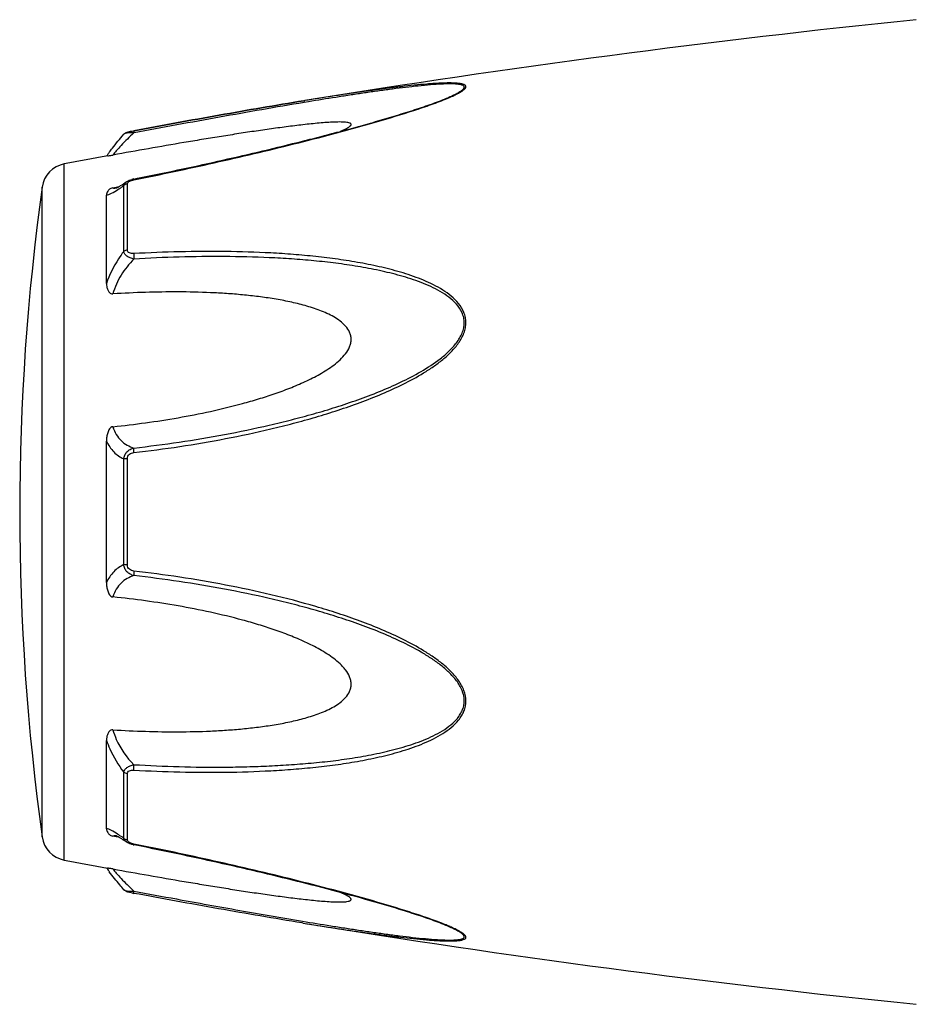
# Model space of a CAD drawing. Header units: millimetres. Extents: x 60394 to 199354, y 20895 to 166073.
# Tile 442 of 565: x 182488 to 182530, y 21633 to 21679. Entities that reach past the tile are written whole.
import ezdxf

# ---------------------------------------------------------------- set-up
doc = ezdxf.new("R2010")
doc.units = ezdxf.units.MM

msp = doc.modelspace()

# ---------------------------------------------------------------- linework, layer by layer
at = {"color": 0, "linetype": 'Continuous'}
for p, q in [((182501.323, 21675.516), (182501.294, 21675.511)), ((182501.294, 21675.511), (182501.323, 21675.516)), ((182501.517, 21675.465), (182501.307, 21675.43)), ((182501.342, 21675.519), (182501.323, 21675.516)), ((182508.052, 21675.629), (182508.055, 21675.63)), ((182492.76, 21673.922), (182492.76, 21673.922)), ((182493.22, 21674.09), (182493.236, 21674.093)), ((182493.256, 21673.992), (182493.238, 21673.989)), ((182489.938, 21639.507), (182489.938, 21672.516)), ((182492.873, 21671.662), (182492.88, 21671.667)), ((182492.88, 21671.667), (182492.881, 21671.668)), ((182492.932, 21668.434), (182492.932, 21671.576)), ((182493.232, 21671.802), (182493.408, 21671.837)), ((182488.889, 21640.606), (182488.889, 21671.417)), ((182492.246, 21671.386), (182492.396, 21671.414)), ((182492.396, 21671.414), (182492.525, 21671.439)), ((182492.407, 21671.379), (182492.407, 21671.379)), ((182492.754, 21668.363), (182492.754, 21671.486)), ((182491.938, 21666.852), (182491.938, 21671.036)), ((182491.938, 21652.664), (182491.938, 21659.376)), ((182492.754, 21653.515), (182492.754, 21658.527)), ((182492.932, 21653.501), (182492.932, 21658.541)), ((182491.938, 21640.996), (182491.938, 21645.184)), ((182492.754, 21640.547), (182492.754, 21643.674)), ((182492.932, 21640.457), (182492.932, 21643.603)), ((182492.401, 21640.616), (182492.246, 21640.645)), ((182492.528, 21640.592), (182492.401, 21640.616)), ((182492.408, 21640.653), (182492.408, 21640.653)), ((182492.881, 21640.365), (182492.873, 21640.371)), ((182492.882, 21640.365), (182492.881, 21640.365)), ((182493.423, 21640.192), (182493.232, 21640.23)), ((182501.266, 21636.517), (182501.218, 21636.524)), ((182508.031, 21636.41), (182508.029, 21636.41))]:
    msp.add_line(p, q, dxfattribs=at)
for centre, radius, start, end in [((182581.412, 21181.972), 500, 95.86353, 99.2151), ((182503.619, 21686.362), 11.634, 291.7214, 292.5819), ((182504.594, 21684.01), 9.088, 292.5987, 293.6391), ((182499.146, 21667.827), 8.803, 144.3884, 144.9605), ((182500.201, 21667.072), 10.1, 143.5801, 144.3916), ((182490.177, 21671.238), 1.3, 100.5629, 172.094), ((182581.412, 21181.972), 499, 100.32224, 100.56288), ((182493.509, 21670.407), 1.423, 101.209, 104.7713), ((182599.825, 21656.012), 112, 172.09404, 187.90596), ((182492.3, 21671.932), 0.564, 280.0673, 280.9293), ((182489.152, 21676.451), 6.132, 302.8759, 303.8307), ((182488.899, 21635.177), 6.609, 55.991, 57.3511), ((182490.177, 21640.785), 1.3, 187.906, 259.4371), ((182487.107, 21632.532), 9.805, 54.8309, 55.9509), ((182493.017, 21640.457), 0.085, 180.0437, 189.0843), ((182493.53, 21641.728), 1.527, 257.9795, 258.733), ((182581.412, 22130.051), 499, 259.43712, 259.67709), ((182498.832, 21643.967), 8.414, 214.9878, 215.2793), ((182500.113, 21644.88), 9.986, 215.3091, 216.3792), ((182494.711, 21645.923), 8.129, 259.0591, 259.5501), ((182581.412, 22130.051), 500, 260.77609, 264.13647), ((182503.558, 21625.526), 11.789, 67.6569, 68.2206), ((182504.518, 21627.847), 9.277, 66.4168, 67.6933)]:
    msp.add_arc(centre, radius, start, end, dxfattribs=at)
for points, knots in [([(182508.238, 21675.685), (182508.316, 21675.719), (182508.463, 21675.786), (182508.664, 21675.89), (182508.806, 21675.977), (182508.896, 21676.047), (182508.95, 21676.101), (182508.988, 21676.165), (182508.969, 21676.223), (182508.935, 21676.255), (182508.886, 21676.281), (182508.823, 21676.302), (182508.747, 21676.32), (182508.624, 21676.339), (182508.448, 21676.352), (182508.217, 21676.357), (182507.964, 21676.353), (182507.696, 21676.342), (182507.415, 21676.325), (182507.025, 21676.295), (182506.522, 21676.248), (182505.905, 21676.18), (182505.274, 21676.102), (182504.633, 21676.017), (182503.985, 21675.926), (182503.33, 21675.83), (182502.448, 21675.696), (182501.785, 21675.591), (182501.342, 21675.519)], [0, 0, 0, 0, 0.02948, 0.055907, 0.078214, 0.087353, 0.094931, 0.105555, 0.109954, 0.115017, 0.121315, 0.129009, 0.138057, 0.148338, 0.172058, 0.199047, 0.228459, 0.259634, 0.292171, 0.325754, 0.395293, 0.467136, 0.540634, 0.615369, 0.691049, 0.767475, 0.844512, 1, 1, 1, 1]), ([(182508.055, 21675.63), (182508.135, 21675.664), (182508.29, 21675.731), (182508.504, 21675.834), (182508.662, 21675.921), (182508.767, 21675.991), (182508.828, 21676.038), (182508.872, 21676.084), (182508.899, 21676.127), (182508.904, 21676.171), (182508.883, 21676.208), (182508.844, 21676.236), (182508.79, 21676.259), (182508.721, 21676.278), (182508.607, 21676.298), (182508.439, 21676.311), (182508.216, 21676.315), (182507.971, 21676.31), (182507.615, 21676.292), (182507.146, 21676.256), (182506.564, 21676.197), (182505.962, 21676.127), (182505.347, 21676.048), (182504.722, 21675.962), (182504.09, 21675.87), (182503.453, 21675.774), (182502.594, 21675.64), (182501.949, 21675.536), (182501.517, 21675.465)], [0, 0, 0, 0, 0.03089, 0.059177, 0.083881, 0.094457, 0.103528, 0.11093, 0.116684, 0.121223, 0.125685, 0.131127, 0.137993, 0.146338, 0.156051, 0.17896, 0.205464, 0.234539, 0.265468, 0.331155, 0.400252, 0.471609, 0.544574, 0.618731, 0.693793, 0.769568, 0.845928, 1, 1, 1, 1]), ([(182493.236, 21674.093), (182494.585, 21674.342), (182497.268, 21674.831), (182499.956, 21675.294), (182501.294, 21675.511)], [0, 0, 0, 0, 0.502936, 1, 1, 1, 1]), ([(182493.238, 21671.765), (182494.511, 21672.019), (182496.416, 21672.421), (182498.942, 21673.003), (182500.822, 21673.459), (182502.377, 21673.856), (182503.608, 21674.189), (182504.812, 21674.527), (182505.99, 21674.878), (182507.123, 21675.253), (182507.665, 21675.45), (182507.924, 21675.554)], [0, 0, 0, 0, 0.256646, 0.384673, 0.512244, 0.638988, 0.701822, 0.764153, 0.886175, 0.944757, 1, 1, 1, 1]), ([(182501.294, 21675.511), (182499.956, 21675.294), (182497.269, 21674.831), (182494.586, 21674.342), (182493.238, 21674.093)], [0, 0, 0, 0, 0.496975, 1, 1, 1, 1]), ([(182501.307, 21675.43), (182499.97, 21675.207), (182497.285, 21674.736), (182494.604, 21674.243), (182493.256, 21673.992)], [0, 0, 0, 0, 0.497132, 1, 1, 1, 1]), ([(182493.408, 21671.837), (182494.682, 21672.092), (182496.587, 21672.494), (182499.114, 21673.077), (182500.684, 21673.457), (182501.932, 21673.771), (182502.859, 21674.014), (182503.779, 21674.263), (182504.688, 21674.518), (182505.58, 21674.781), (182506.449, 21675.051), (182507.273, 21675.328), (182507.804, 21675.525), (182508.055, 21675.63)], [0, 0, 0, 0, 0.25737, 0.385747, 0.513657, 0.577329, 0.64069, 0.703648, 0.766063, 0.827658, 0.887975, 0.946116, 1, 1, 1, 1]), ([(182503.038, 21674.063), (182503.087, 21674.084), (182503.18, 21674.125), (182503.309, 21674.187), (182503.415, 21674.249), (182503.485, 21674.3), (182503.522, 21674.341), (182503.537, 21674.368), (182503.54, 21674.395), (182503.529, 21674.419), (182503.506, 21674.438), (182503.46, 21674.461), (182503.38, 21674.481), (182503.266, 21674.496), (182503.079, 21674.507), (182502.814, 21674.504), (182502.474, 21674.488), (182502.112, 21674.461), (182501.737, 21674.426), (182501.351, 21674.385), (182500.959, 21674.339), (182500.561, 21674.289), (182500.159, 21674.236), (182499.618, 21674.162), (182498.935, 21674.063), (182498.111, 21673.937), (182497.282, 21673.806), (182496.448, 21673.67), (182495.331, 21673.483), (182493.93, 21673.24), (182492.808, 21673.04), (182492.246, 21672.939)], [0, 0, 0, 0, 0.013224, 0.025246, 0.035584, 0.043707, 0.046793, 0.049242, 0.051265, 0.053246, 0.055591, 0.058505, 0.066098, 0.075763, 0.087038, 0.112872, 0.141444, 0.171707, 0.203125, 0.235343, 0.268137, 0.301392, 0.33501, 0.368911, 0.437385, 0.506544, 0.576211, 0.646269, 0.71663, 0.85801, 1, 1, 1, 1]), ([(182492.074, 21673.068), (182492.122, 21673.133), (182492.341, 21673.425), (182492.573, 21673.707), (182492.76, 21673.921)], [0, 0, 0, 0, 0.221481, 1, 1, 1, 1]), ([(182493.238, 21673.989), (182493.029, 21673.797), (182492.745, 21673.517), (182492.422, 21673.159), (182492.297, 21673.006), (182492.246, 21672.939)], [0, 0, 0, 0, 0.588807, 0.825815, 1, 1, 1, 1]), ([(182492.76, 21673.921), (182492.789, 21673.955), (182492.856, 21674.003), (182492.971, 21674.039), (182493.09, 21674.065), (182493.174, 21674.082), (182493.22, 21674.09)], [0, 0, 0, 0, 0.265729, 0.479644, 0.722816, 1, 1, 1, 1]), ([(182493.238, 21673.989), (182493.183, 21673.991), (182493.079, 21673.991), (182492.938, 21673.982), (182492.841, 21673.964), (182492.785, 21673.942), (182492.766, 21673.929), (182492.76, 21673.921)], [0, 0, 0, 0, 0.33971, 0.636245, 0.862204, 0.94183, 1, 1, 1, 1]), ([(182493.236, 21674.093), (182493.233, 21674.093), (182493.232, 21674.08), (182493.232, 21674.062), (182493.234, 21674.028), (182493.237, 21674.003), (182493.238, 21673.989)], [0, 0, 0, 0, 0.078563, 0.274425, 0.586251, 1, 1, 1, 1]), ([(182492, 21672.896), (182492.012, 21672.898), (182492.094, 21672.913), (182492.176, 21672.926), (182492.246, 21672.939)], [0, 0, 0, 0, 0.14802, 1, 1, 1, 1]), ([(182492.539, 21671.447), (182492.563, 21671.461), (182492.677, 21671.529), (182492.787, 21671.603), (182492.873, 21671.662)], [0, 0, 0, 0, 0.212027, 1, 1, 1, 1]), ([(182492.754, 21671.486), (182492.76, 21671.521), (182492.791, 21671.592), (182492.847, 21671.644), (182492.88, 21671.667)], [0, 0, 0, 0, 0.468978, 1, 1, 1, 1]), ([(182492.932, 21671.576), (182492.915, 21671.573), (182492.85, 21671.558), (182492.788, 21671.522), (182492.754, 21671.486)], [0, 0, 0, 0, 0.258764, 1, 1, 1, 1]), ([(182492.881, 21671.668), (182492.892, 21671.675), (182492.936, 21671.704), (182492.984, 21671.727), (182493.021, 21671.742)], [0, 0, 0, 0, 0.247211, 1, 1, 1, 1]), ([(182492.932, 21671.576), (182492.932, 21671.581), (182492.935, 21671.606), (182492.948, 21671.629), (182492.96, 21671.643)], [0, 0, 0, 0, 0.225175, 1, 1, 1, 1]), ([(182492.96, 21671.643), (182492.965, 21671.648), (182492.985, 21671.669), (182493.009, 21671.685), (182493.029, 21671.695)], [0, 0, 0, 0, 0.225244, 1, 1, 1, 1]), ([(182493.029, 21671.695), (182493.034, 21671.698), (182493.056, 21671.71), (182493.08, 21671.72), (182493.097, 21671.726)], [0, 0, 0, 0, 0.241505, 1, 1, 1, 1]), ([(182493.097, 21671.726), (182493.109, 21671.731), (182493.155, 21671.746), (182493.202, 21671.758), (182493.238, 21671.765)], [0, 0, 0, 0, 0.246414, 1, 1, 1, 1]), ([(182493.238, 21671.765), (182493.237, 21671.77), (182493.235, 21671.779), (182493.233, 21671.792), (182493.233, 21671.798), (182493.231, 21671.802), (182493.232, 21671.802)], [0, 0, 0, 0, 0.428218, 0.741394, 0.932956, 1, 1, 1, 1]), ([(182492.246, 21671.386), (182492.214, 21671.38), (182492.156, 21671.362), (182492.068, 21671.309), (182491.995, 21671.232), (182491.948, 21671.133), (182491.938, 21671.067), (182491.938, 21671.036)], [0, 0, 0, 0, 0.19482, 0.35748, 0.608365, 0.813655, 1, 1, 1, 1]), ([(182491.938, 21671.036), (182491.976, 21671.043), (182492.058, 21671.068), (182492.242, 21671.151), (182492.383, 21671.237), (182492.481, 21671.301)], [0, 0, 0, 0, 0.189472, 0.420855, 1, 1, 1, 1]), ([(182492.246, 21671.386), (182492.256, 21671.381), (182492.305, 21671.365), (182492.359, 21671.37), (182492.398, 21671.377)], [0, 0, 0, 0, 0.213215, 1, 1, 1, 1]), ([(182492.403, 21671.378), (182492.4, 21671.377), (182492.398, 21671.376), (182492.393, 21671.376), (182492.401, 21671.378), (182492.406, 21671.38), (182492.425, 21671.388), (182492.446, 21671.398), (182492.474, 21671.411), (182492.505, 21671.428), (182492.527, 21671.44), (182492.539, 21671.447)], [0, 0, 0, 0, 0.050729, 0.053439, 0.064665, 0.125059, 0.230112, 0.374221, 0.553235, 0.763061, 1, 1, 1, 1]), ([(182492.566, 21671.357), (182492.582, 21671.367), (182492.645, 21671.41), (182492.707, 21671.453), (182492.754, 21671.486)], [0, 0, 0, 0, 0.242177, 1, 1, 1, 1]), ([(182492.754, 21668.363), (182492.668, 21668.25), (182492.339, 21667.781), (182492.08, 21667.26), (182491.938, 21666.852)], [0, 0, 0, 0, 0.246978, 1, 1, 1, 1]), ([(182492.932, 21668.434), (182492.915, 21668.432), (182492.852, 21668.42), (182492.79, 21668.393), (182492.754, 21668.363)], [0, 0, 0, 0, 0.266982, 1, 1, 1, 1]), ([(182493.239, 21668.008), (182493.179, 21668.021), (182493.064, 21668.055), (182492.914, 21668.132), (182492.801, 21668.233), (182492.761, 21668.321), (182492.754, 21668.363)], [0, 0, 0, 0, 0.291894, 0.562609, 0.798475, 1, 1, 1, 1]), ([(182493.238, 21668.265), (182493.201, 21668.263), (182493.128, 21668.264), (182493.027, 21668.287), (182492.948, 21668.346), (182492.932, 21668.407), (182492.932, 21668.434)], [0, 0, 0, 0, 0.287056, 0.554503, 0.787456, 1, 1, 1, 1]), ([(182493.239, 21658.829), (182493.964, 21658.913), (182495.415, 21659.105), (182497.581, 21659.474), (182499.374, 21659.861), (182500.8, 21660.215), (182501.865, 21660.507), (182502.921, 21660.834), (182503.966, 21661.198), (182504.998, 21661.603), (182506.008, 21662.062), (182506.821, 21662.502), (182507.441, 21662.904), (182507.884, 21663.234), (182508.292, 21663.601), (182508.643, 21664.015), (182508.865, 21664.405), (182508.963, 21664.739), (182508.987, 21664.993), (182508.961, 21665.242), (182508.865, 21665.557), (182508.647, 21665.91), (182508.292, 21666.257), (182507.883, 21666.546), (182507.44, 21666.791), (182506.817, 21667.074), (182506.002, 21667.359), (182504.993, 21667.625), (182503.962, 21667.835), (182502.916, 21668.001), (182501.86, 21668.13), (182500.797, 21668.228), (182499.368, 21668.322), (182497.572, 21668.375), (182495.407, 21668.363), (182493.962, 21668.305), (182493.238, 21668.265)], [0, 0, 0, 0, 0.063635, 0.127396, 0.191296, 0.223303, 0.255348, 0.287434, 0.319562, 0.351727, 0.383919, 0.416107, 0.432182, 0.448215, 0.464156, 0.479907, 0.495291, 0.502793, 0.510127, 0.517331, 0.52445, 0.538608, 0.552922, 0.567437, 0.582127, 0.596956, 0.626929, 0.657232, 0.687777, 0.718508, 0.74939, 0.780398, 0.811517, 0.874045, 0.936883, 1, 1, 1, 1]), ([(182493.239, 21668.008), (182493.008, 21667.779), (182492.599, 21667.268), (182492.328, 21666.667), (182492.246, 21666.353)], [0, 0, 0, 0, 0.500208, 1, 1, 1, 1]), ([(182493.238, 21668.265), (182493.233, 21668.225), (182493.23, 21668.139), (182493.234, 21668.053), (182493.239, 21668.008)], [0, 0, 0, 0, 0.467767, 1, 1, 1, 1]), ([(182493.239, 21659.046), (182493.957, 21659.127), (182495.391, 21659.314), (182497.534, 21659.67), (182499.307, 21660.043), (182500.719, 21660.385), (182501.773, 21660.666), (182502.82, 21660.979), (182503.856, 21661.329), (182504.88, 21661.716), (182505.886, 21662.154), (182506.859, 21662.659), (182507.627, 21663.156), (182508.183, 21663.624), (182508.487, 21663.959), (182508.686, 21664.254), (182508.805, 21664.488), (182508.884, 21664.733), (182508.91, 21664.984), (182508.882, 21665.23), (182508.779, 21665.538), (182508.548, 21665.879), (182508.182, 21666.206), (182507.765, 21666.476), (182507.318, 21666.703), (182506.851, 21666.899), (182506.371, 21667.069), (182505.714, 21667.267), (182504.875, 21667.471), (182503.852, 21667.662), (182502.815, 21667.812), (182501.769, 21667.927), (182500.716, 21668.014), (182499.302, 21668.094), (182497.524, 21668.134), (182495.384, 21668.112), (182493.954, 21668.049), (182493.239, 21668.008)], [0, 0, 0, 0, 0.063589, 0.127295, 0.191136, 0.223111, 0.255121, 0.287171, 0.319267, 0.351401, 0.383569, 0.41575, 0.447866, 0.463844, 0.479652, 0.487454, 0.495134, 0.502662, 0.51, 0.517195, 0.524298, 0.538439, 0.552765, 0.567303, 0.582017, 0.596869, 0.611832, 0.626888, 0.657217, 0.687781, 0.718525, 0.749415, 0.780427, 0.811548, 0.874072, 0.936899, 1, 1, 1, 1]), ([(182491.938, 21666.852), (182491.938, 21666.801), (182491.947, 21666.697), (182491.982, 21666.572), (182492.03, 21666.479), (182492.08, 21666.414), (182492.152, 21666.361), (182492.215, 21666.351), (182492.246, 21666.353)], [0, 0, 0, 0, 0.238003, 0.476366, 0.597445, 0.721615, 0.853559, 1, 1, 1, 1]), ([(182492.246, 21660.058), (182492.762, 21660.11), (182493.794, 21660.234), (182495.336, 21660.474), (182496.871, 21660.773), (182498.139, 21661.08), (182499.145, 21661.369), (182499.893, 21661.61), (182500.632, 21661.88), (182501.357, 21662.187), (182501.944, 21662.482), (182502.394, 21662.752), (182502.716, 21662.975), (182503.017, 21663.224), (182503.281, 21663.506), (182503.449, 21663.779), (182503.525, 21664.015), (182503.545, 21664.195), (182503.525, 21664.372), (182503.45, 21664.594), (182503.282, 21664.839), (182503.016, 21665.074), (182502.715, 21665.268), (182502.393, 21665.432), (182501.942, 21665.621), (182501.353, 21665.809), (182500.629, 21665.985), (182499.89, 21666.122), (182499.143, 21666.229), (182498.388, 21666.312), (182497.629, 21666.373), (182496.611, 21666.429), (182495.331, 21666.457), (182493.79, 21666.435), (182492.761, 21666.386), (182492.246, 21666.353)], [0, 0, 0, 0, 0.063495, 0.12712, 0.190878, 0.25478, 0.286791, 0.31884, 0.350926, 0.383041, 0.415158, 0.431203, 0.447213, 0.463143, 0.478902, 0.4943, 0.5018, 0.509129, 0.516317, 0.523425, 0.537606, 0.551987, 0.566584, 0.581352, 0.596258, 0.626376, 0.656797, 0.687441, 0.718253, 0.749203, 0.780268, 0.811433, 0.874017, 0.936884, 1, 1, 1, 1]), ([(182492.246, 21660.058), (182492.213, 21660.054), (182492.147, 21660.028), (182492.079, 21659.952), (182492.03, 21659.863), (182491.982, 21659.739), (182491.947, 21659.576), (182491.938, 21659.443), (182491.938, 21659.377)], [0, 0, 0, 0, 0.125535, 0.252013, 0.377694, 0.502869, 0.751849, 1, 1, 1, 1]), ([(182492.246, 21660.058), (182492.284, 21659.929), (182492.384, 21659.688), (182492.618, 21659.389), (182492.91, 21659.174), (182493.128, 21659.082), (182493.239, 21659.046)], [0, 0, 0, 0, 0.272929, 0.523074, 0.761734, 1, 1, 1, 1]), ([(182491.938, 21659.376), (182492.026, 21659.187), (182492.25, 21658.846), (182492.583, 21658.61), (182492.754, 21658.527)], [0, 0, 0, 0, 0.522223, 1, 1, 1, 1]), ([(182492.754, 21658.527), (182492.76, 21658.589), (182492.794, 21658.714), (182492.904, 21658.872), (182493.059, 21658.987), (182493.178, 21659.031), (182493.239, 21659.046)], [0, 0, 0, 0, 0.250125, 0.500215, 0.750197, 1, 1, 1, 1]), ([(182493.239, 21658.829), (182493.235, 21658.871), (182493.231, 21658.943), (182493.234, 21659.016), (182493.239, 21659.046)], [0, 0, 0, 0, 0.583261, 1, 1, 1, 1]), ([(182492.932, 21658.541), (182492.915, 21658.541), (182492.856, 21658.539), (182492.796, 21658.534), (182492.754, 21658.527)], [0, 0, 0, 0, 0.284006, 1, 1, 1, 1]), ([(182492.932, 21658.541), (182492.932, 21658.58), (182492.947, 21658.658), (182493.02, 21658.753), (182493.124, 21658.809), (182493.2, 21658.824), (182493.239, 21658.829)], [0, 0, 0, 0, 0.249368, 0.500015, 0.750587, 1, 1, 1, 1]), ([(182492.754, 21653.515), (182492.583, 21653.431), (182492.25, 21653.195), (182492.026, 21652.853), (182491.938, 21652.664)], [0, 0, 0, 0, 0.477899, 1, 1, 1, 1]), ([(182493.239, 21652.996), (182493.178, 21653.011), (182493.058, 21653.056), (182492.904, 21653.17), (182492.794, 21653.328), (182492.76, 21653.453), (182492.754, 21653.515)], [0, 0, 0, 0, 0.249817, 0.499798, 0.74986, 1, 1, 1, 1]), ([(182492.932, 21653.501), (182492.915, 21653.501), (182492.856, 21653.503), (182492.796, 21653.508), (182492.754, 21653.515)], [0, 0, 0, 0, 0.284019, 1, 1, 1, 1]), ([(182493.238, 21653.213), (182493.2, 21653.218), (182493.124, 21653.234), (182493.02, 21653.289), (182492.947, 21653.384), (182492.932, 21653.462), (182492.932, 21653.501)], [0, 0, 0, 0, 0.249451, 0.500018, 0.750583, 1, 1, 1, 1]), ([(182493.239, 21652.996), (182493.127, 21652.96), (182492.909, 21652.867), (182492.618, 21652.652), (182492.384, 21652.353), (182492.284, 21652.112), (182492.246, 21651.983)], [0, 0, 0, 0, 0.238394, 0.476974, 0.727116, 1, 1, 1, 1]), ([(182493.238, 21653.213), (182493.234, 21653.171), (182493.231, 21653.099), (182493.233, 21653.026), (182493.239, 21652.996)], [0, 0, 0, 0, 0.582827, 1, 1, 1, 1]), ([(182493.239, 21643.772), (182493.962, 21643.732), (182495.408, 21643.673), (182497.573, 21643.658), (182499.369, 21643.718), (182500.797, 21643.811), (182501.861, 21643.907), (182502.917, 21644.037), (182503.962, 21644.204), (182504.993, 21644.414), (182506.002, 21644.681), (182506.818, 21644.967), (182507.44, 21645.25), (182507.883, 21645.495), (182508.292, 21645.784), (182508.588, 21646.076), (182508.778, 21646.344), (182508.891, 21646.562), (182508.963, 21646.799), (182508.996, 21647.134), (182508.904, 21647.564), (182508.645, 21648.028), (182508.293, 21648.442), (182507.884, 21648.809), (182507.441, 21649.139), (182506.821, 21649.54), (182506.007, 21649.98), (182504.997, 21650.439), (182503.966, 21650.844), (182502.92, 21651.207), (182501.512, 21651.641), (182499.734, 21652.108), (182497.579, 21652.562), (182495.414, 21652.935), (182493.964, 21653.129), (182493.238, 21653.213)], [0, 0, 0, 0, 0.063127, 0.125969, 0.188473, 0.219596, 0.250616, 0.281496, 0.312222, 0.342767, 0.373071, 0.403045, 0.417875, 0.432563, 0.447076, 0.461383, 0.468491, 0.475585, 0.482706, 0.489913, 0.504703, 0.520085, 0.535843, 0.551789, 0.567824, 0.583902, 0.616092, 0.648285, 0.680449, 0.712576, 0.744661, 0.808707, 0.872603, 0.936364, 1, 1, 1, 1]), ([(182493.239, 21644.03), (182493.955, 21643.989), (182495.385, 21643.926), (182497.171, 21643.905), (182498.595, 21643.929), (182499.658, 21643.969), (182500.716, 21644.03), (182501.77, 21644.113), (182502.816, 21644.228), (182503.852, 21644.381), (182504.876, 21644.572), (182505.88, 21644.816), (182506.694, 21645.078), (182507.319, 21645.34), (182507.766, 21645.568), (182508.182, 21645.837), (182508.488, 21646.112), (182508.686, 21646.369), (182508.807, 21646.58), (182508.885, 21646.812), (182508.92, 21647.144), (182508.82, 21647.569), (182508.547, 21648.022), (182508.183, 21648.419), (182507.767, 21648.771), (182507.32, 21649.086), (182506.697, 21649.469), (182505.885, 21649.89), (182504.88, 21650.328), (182503.856, 21650.716), (182502.818, 21651.063), (182501.772, 21651.376), (182500.718, 21651.66), (182499.307, 21652.002), (182497.532, 21652.366), (182495.39, 21652.727), (182493.956, 21652.915), (182493.239, 21652.996)], [0, 0, 0, 0, 0.063114, 0.125949, 0.157245, 0.188456, 0.219582, 0.250607, 0.281495, 0.312234, 0.342798, 0.373129, 0.40314, 0.417992, 0.432705, 0.447241, 0.461558, 0.468661, 0.475744, 0.482848, 0.490045, 0.504858, 0.520307, 0.536124, 0.552106, 0.56816, 0.584244, 0.616427, 0.648598, 0.680734, 0.712828, 0.744881, 0.776894, 0.808867, 0.872702, 0.936412, 1, 1, 1, 1]), ([(182491.938, 21652.664), (182491.938, 21652.598), (182491.947, 21652.465), (182491.982, 21652.302), (182492.03, 21652.177), (182492.079, 21652.089), (182492.147, 21652.013), (182492.213, 21651.986), (182492.246, 21651.983)], [0, 0, 0, 0, 0.248169, 0.497163, 0.622341, 0.748019, 0.874484, 1, 1, 1, 1]), ([(182492.246, 21645.684), (182492.761, 21645.652), (182493.79, 21645.603), (182495.331, 21645.581), (182496.611, 21645.609), (182497.629, 21645.666), (182498.388, 21645.727), (182499.143, 21645.81), (182499.89, 21645.917), (182500.629, 21646.055), (182501.353, 21646.231), (182501.941, 21646.419), (182502.392, 21646.608), (182502.715, 21646.773), (182503.016, 21646.967), (182503.282, 21647.202), (182503.451, 21647.447), (182503.526, 21647.669), (182503.545, 21647.846), (182503.525, 21648.026), (182503.448, 21648.263), (182503.315, 21648.48), (182503.151, 21648.674), (182502.968, 21648.858), (182502.716, 21649.066), (182502.394, 21649.29), (182501.944, 21649.56), (182501.357, 21649.855), (182500.632, 21650.162), (182499.893, 21650.432), (182499.145, 21650.673), (182498.139, 21650.961), (182496.871, 21651.268), (182495.336, 21651.567), (182493.794, 21651.807), (182492.762, 21651.931), (182492.246, 21651.983)], [0, 0, 0, 0, 0.063112, 0.125975, 0.188555, 0.219719, 0.250782, 0.281729, 0.312543, 0.343186, 0.373609, 0.403727, 0.418634, 0.433407, 0.448005, 0.462391, 0.476578, 0.483689, 0.490881, 0.498215, 0.505719, 0.521118, 0.528977, 0.536891, 0.552822, 0.568831, 0.584876, 0.616992, 0.649103, 0.681187, 0.713234, 0.745242, 0.809138, 0.87289, 0.93651, 1, 1, 1, 1]), ([(182492.246, 21645.684), (182492.215, 21645.686), (182492.152, 21645.677), (182492.08, 21645.624), (182492.03, 21645.559), (182491.982, 21645.465), (182491.947, 21645.34), (182491.938, 21645.236), (182491.938, 21645.185)], [0, 0, 0, 0, 0.146355, 0.278259, 0.402425, 0.523518, 0.761934, 1, 1, 1, 1]), ([(182492.246, 21645.684), (182492.287, 21645.529), (182492.504, 21644.917), (182492.894, 21644.373), (182493.239, 21644.03)], [0, 0, 0, 0, 0.247925, 1, 1, 1, 1]), ([(182491.938, 21645.184), (182491.986, 21645.048), (182492.197, 21644.515), (182492.494, 21644.016), (182492.754, 21643.674)], [0, 0, 0, 0, 0.251574, 1, 1, 1, 1]), ([(182492.754, 21643.674), (182492.761, 21643.716), (182492.801, 21643.804), (182492.914, 21643.905), (182493.065, 21643.983), (182493.179, 21644.017), (182493.239, 21644.03)], [0, 0, 0, 0, 0.201639, 0.43756, 0.708236, 1, 1, 1, 1]), ([(182493.239, 21643.772), (182493.234, 21643.812), (182493.231, 21643.899), (182493.235, 21643.985), (182493.239, 21644.03)], [0, 0, 0, 0, 0.467922, 1, 1, 1, 1]), ([(182492.932, 21643.603), (182492.915, 21643.605), (182492.852, 21643.617), (182492.79, 21643.644), (182492.754, 21643.674)], [0, 0, 0, 0, 0.267018, 1, 1, 1, 1]), ([(182492.932, 21643.603), (182492.932, 21643.631), (182492.948, 21643.691), (182493.027, 21643.75), (182493.128, 21643.773), (182493.201, 21643.774), (182493.239, 21643.772)], [0, 0, 0, 0, 0.212614, 0.445637, 0.713059, 1, 1, 1, 1]), ([(182492.465, 21640.742), (182492.37, 21640.803), (182492.234, 21640.885), (182492.055, 21640.965), (182491.975, 21640.989), (182491.938, 21640.996)], [0, 0, 0, 0, 0.577794, 0.80943, 1, 1, 1, 1]), ([(182491.938, 21640.996), (182491.938, 21640.964), (182491.948, 21640.898), (182491.995, 21640.799), (182492.068, 21640.722), (182492.156, 21640.669), (182492.214, 21640.652), (182492.246, 21640.645)], [0, 0, 0, 0, 0.186516, 0.391937, 0.642812, 0.805374, 1, 1, 1, 1]), ([(182492.408, 21640.653), (182492.392, 21640.656), (182492.339, 21640.664), (182492.281, 21640.662), (182492.246, 21640.645)], [0, 0, 0, 0, 0.296315, 1, 1, 1, 1]), ([(182492.543, 21640.583), (182492.514, 21640.599), (182492.468, 21640.624), (182492.421, 21640.646), (182492.403, 21640.653)], [0, 0, 0, 0, 0.632551, 1, 1, 1, 1]), ([(182492.873, 21640.371), (182492.842, 21640.392), (182492.734, 21640.465), (182492.624, 21640.536), (182492.543, 21640.583)], [0, 0, 0, 0, 0.283099, 1, 1, 1, 1]), ([(182492.932, 21640.457), (182492.915, 21640.46), (182492.85, 21640.475), (182492.788, 21640.511), (182492.754, 21640.547)], [0, 0, 0, 0, 0.258792, 1, 1, 1, 1]), ([(182492.881, 21640.365), (182492.848, 21640.388), (182492.791, 21640.44), (182492.76, 21640.512), (182492.754, 21640.547)], [0, 0, 0, 0, 0.53106, 1, 1, 1, 1]), ([(182493.076, 21640.271), (182493.059, 21640.277), (182492.991, 21640.301), (182492.926, 21640.334), (182492.882, 21640.365)], [0, 0, 0, 0, 0.254193, 1, 1, 1, 1]), ([(182493.03, 21640.337), (182493.017, 21640.344), (182492.976, 21640.369), (182492.939, 21640.411), (182492.933, 21640.444)], [0, 0, 0, 0, 0.308636, 1, 1, 1, 1]), ([(182493.099, 21640.306), (182493.093, 21640.308), (182493.069, 21640.317), (182493.046, 21640.328), (182493.03, 21640.337)], [0, 0, 0, 0, 0.257368, 1, 1, 1, 1]), ([(182493.237, 21640.268), (182493.237, 21640.263), (182493.235, 21640.254), (182493.232, 21640.241), (182493.233, 21640.235), (182493.231, 21640.231), (182493.232, 21640.23)], [0, 0, 0, 0, 0.428099, 0.741246, 0.932847, 1, 1, 1, 1]), ([(182507.932, 21636.473), (182507.672, 21636.577), (182507.131, 21636.775), (182505.998, 21637.15), (182504.514, 21637.594), (182502.688, 21638.095), (182500.199, 21638.735), (182497.049, 21639.474), (182494.512, 21640.014), (182493.237, 21640.268)], [0, 0, 0, 0, 0.055213, 0.113792, 0.23581, 0.360995, 0.487722, 0.743348, 1, 1, 1, 1]), ([(182508.031, 21636.41), (182507.779, 21636.514), (182507.249, 21636.711), (182506.425, 21636.987), (182505.559, 21637.257), (182504.365, 21637.608), (182502.84, 21638.026), (182500.361, 21638.664), (182497.222, 21639.4), (182494.693, 21639.938), (182493.423, 21640.192)], [0, 0, 0, 0, 0.054079, 0.112293, 0.172626, 0.23422, 0.359577, 0.486553, 0.742745, 1, 1, 1, 1]), ([(182492.246, 21639.085), (182492.215, 21639.091), (182492.131, 21639.106), (182492.046, 21639.119), (182491.994, 21639.129)], [0, 0, 0, 0, 0.376124, 1, 1, 1, 1]), ([(182492.76, 21638.101), (182492.694, 21638.177), (182492.457, 21638.455), (182492.23, 21638.743), (182492.073, 21638.956)], [0, 0, 0, 0, 0.274505, 1, 1, 1, 1]), ([(182492.246, 21639.085), (182492.297, 21639.018), (182492.423, 21638.864), (182492.646, 21638.616), (182492.924, 21638.331), (182493.13, 21638.135), (182493.239, 21638.034)], [0, 0, 0, 0, 0.174298, 0.411219, 0.692021, 1, 1, 1, 1]), ([(182492.246, 21639.085), (182492.809, 21638.984), (182493.932, 21638.783), (182495.336, 21638.541), (182496.455, 21638.354), (182497.29, 21638.217), (182498.12, 21638.086), (182498.946, 21637.96), (182499.629, 21637.862), (182500.171, 21637.787), (182500.574, 21637.735), (182500.972, 21637.685), (182501.365, 21637.64), (182501.75, 21637.599), (182502.126, 21637.564), (182502.488, 21637.538), (182502.828, 21637.522), (182503.091, 21637.521), (182503.277, 21637.532), (182503.389, 21637.548), (182503.467, 21637.568), (182503.511, 21637.593), (182503.532, 21637.613), (182503.54, 21637.638), (182503.535, 21637.665), (182503.518, 21637.692), (182503.478, 21637.734), (182503.405, 21637.786), (182503.297, 21637.847), (182503.166, 21637.911), (182503.072, 21637.952), (182503.023, 21637.972)], [0, 0, 0, 0, 0.142006, 0.283398, 0.353765, 0.423828, 0.493495, 0.562647, 0.631121, 0.66502, 0.698626, 0.731869, 0.764656, 0.796849, 0.828224, 0.858442, 0.886945, 0.912611, 0.92378, 0.93331, 0.940718, 0.943524, 0.945777, 0.947738, 0.949832, 0.952411, 0.955637, 0.963997, 0.974507, 0.98666, 1, 1, 1, 1]), ([(182493.168, 21637.942), (182493.128, 21637.95), (182493.054, 21637.965), (182492.949, 21637.989), (182492.846, 21638.024), (182492.786, 21638.07), (182492.76, 21638.101)], [0, 0, 0, 0, 0.273626, 0.507992, 0.727544, 1, 1, 1, 1]), ([(182492.76, 21638.101), (182492.766, 21638.094), (182492.785, 21638.081), (182492.84, 21638.059), (182492.938, 21638.041), (182493.079, 21638.031), (182493.184, 21638.032), (182493.239, 21638.034)], [0, 0, 0, 0, 0.057868, 0.137343, 0.363312, 0.660033, 1, 1, 1, 1]), ([(182493.237, 21637.929), (182493.234, 21637.93), (182493.233, 21637.943), (182493.232, 21637.96), (182493.235, 21637.995), (182493.238, 21638.02), (182493.239, 21638.034)], [0, 0, 0, 0, 0.078467, 0.274376, 0.586265, 1, 1, 1, 1]), ([(182501.218, 21636.524), (182499.893, 21636.74), (182497.23, 21637.199), (182494.573, 21637.682), (182493.237, 21637.929)], [0, 0, 0, 0, 0.497068, 1, 1, 1, 1]), ([(182493.239, 21638.034), (182493.91, 21637.91), (182495.581, 21637.601), (182498.243, 21637.119), (182500.239, 21636.775), (182501.232, 21636.609)], [0, 0, 0, 0, 0.251917, 0.627872, 1, 1, 1, 1]), ([(182501.232, 21636.609), (182501.677, 21636.535), (182502.344, 21636.425), (182503.23, 21636.286), (182503.889, 21636.186), (182504.542, 21636.09), (182505.188, 21636), (182505.824, 21635.917), (182506.447, 21635.842), (182507.051, 21635.779), (182507.538, 21635.74), (182507.909, 21635.72), (182508.166, 21635.713), (182508.4, 21635.715), (182508.578, 21635.727), (182508.701, 21635.746), (182508.776, 21635.764), (182508.836, 21635.786), (182508.88, 21635.813), (182508.904, 21635.852), (182508.899, 21635.897), (182508.873, 21635.941), (182508.828, 21635.988), (182508.767, 21636.037), (182508.661, 21636.11), (182508.497, 21636.2), (182508.275, 21636.306), (182508.115, 21636.375), (182508.031, 21636.41)], [0, 0, 0, 0, 0.153439, 0.229445, 0.304902, 0.379707, 0.453642, 0.526452, 0.597735, 0.666841, 0.732698, 0.763801, 0.793118, 0.81995, 0.843381, 0.853458, 0.862207, 0.869459, 0.875128, 0.87961, 0.884095, 0.889726, 0.896977, 0.905865, 0.916254, 0.94079, 0.969089, 1, 1, 1, 1]), ([(182501.266, 21636.517), (182501.713, 21636.444), (182502.382, 21636.338), (182503.272, 21636.202), (182503.932, 21636.106), (182504.587, 21636.014), (182505.233, 21635.928), (182505.87, 21635.85), (182506.493, 21635.781), (182507.001, 21635.733), (182507.395, 21635.703), (182507.678, 21635.685), (182507.95, 21635.674), (182508.205, 21635.669), (182508.439, 21635.674), (182508.618, 21635.688), (182508.743, 21635.707), (182508.821, 21635.724), (182508.886, 21635.746), (182508.936, 21635.772), (182508.97, 21635.804), (182508.983, 21635.846), (182508.97, 21635.891), (182508.94, 21635.936), (182508.893, 21635.983), (182508.804, 21636.054), (182508.66, 21636.142), (182508.458, 21636.247), (182508.309, 21636.314), (182508.23, 21636.349)], [0, 0, 0, 0, 0.155309, 0.232207, 0.308518, 0.38411, 0.45876, 0.532202, 0.604002, 0.673502, 0.707078, 0.73962, 0.77081, 0.800217, 0.827213, 0.851007, 0.8614, 0.870581, 0.878415, 0.8848, 0.889847, 0.894233, 0.899058, 0.905123, 0.912705, 0.92179, 0.943969, 0.970425, 1, 1, 1, 1])]:
    msp.add_open_spline(points, degree=3, knots=knots, dxfattribs=at)
for points in [[(182493.021, 21671.742), (182493.061, 21671.758), (182493.103, 21671.771), (182493.146, 21671.783)], [(182493.212, 21640.235), (182493.166, 21640.244), (182493.121, 21640.256), (182493.076, 21640.271)], [(182493.146, 21640.29), (182493.13, 21640.295), (182493.114, 21640.3), (182493.099, 21640.306)], [(182493.237, 21640.268), (182493.207, 21640.274), (182493.176, 21640.282), (182493.146, 21640.29)]]:
    msp.add_open_spline(points, degree=3, dxfattribs=at)

doc.saveas('drawing.dxf')
